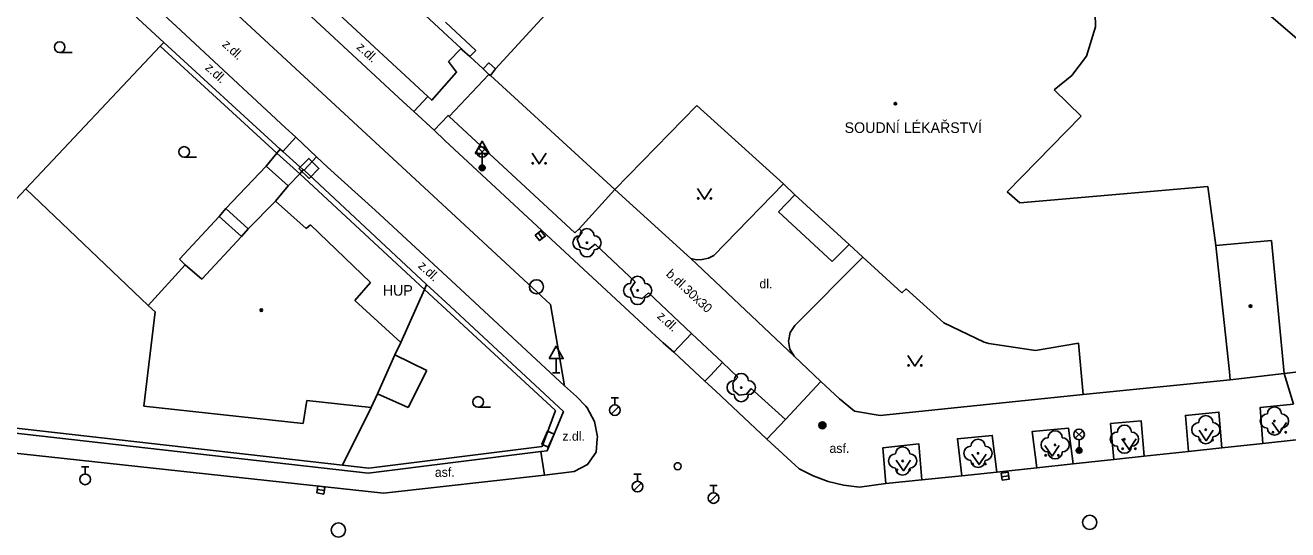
# Model space of a CAD drawing. Extents: x -600309 to -598967, y -1161267 to -1160292.
# Drawn here: x -599358.4 to -599269.1, y -1160436.7 to -1160401.1 of the extents above; entities that cross this region are included whole.
import ezdxf

# ---------------------------------------------------------------- set-up
doc = ezdxf.new("R2010")
doc.units = 0
for name, color, linetype in [('Level 10', 7, 'Continuous'), ('Level 11', 7, 'Continuous'), ('Level 22', 7, 'Continuous'), ('Level 24', 7, 'Continuous'), ('Level 25', 7, 'Continuous'), ('Level 26', 7, 'Continuous'), ('Level 27', 7, 'Continuous'), ('Level 28', 7, 'Continuous'), ('Level 33', 7, 'Continuous'), ('Level 34', 7, 'Continuous'), ('Level 36', 7, 'Continuous'), ('Level 39', 7, 'Continuous'), ('Level 40', 7, 'Continuous'), ('Level 41', 7, 'Continuous'), ('Level 5', 7, 'Continuous'), ('Level 51', 7, 'Continuous'), ('Level 7', 7, 'Continuous'), ('Level 8', 7, 'Continuous')]:
    doc.layers.add(name, color=color, linetype=linetype)

msp = doc.modelspace()

# ---------------------------------------------------------------- linework, layer by layer
at = {"layer": 'Level 10'}
for points in [[(-599303.66, -1160432.43), (-599305.93, -1160430.34), (-599309.57, -1160426.93), (-599310.31, -1160426.25), (-599312.51, -1160424.2), (-599313.26, -1160423.52), (-599314.66, -1160422.25), (-599328.69, -1160409.23), (-599329.44, -1160408.51), (-599330.88, -1160407.19), (-599331.63, -1160406.5), (-599345.95, -1160393.22), (-599346.66, -1160392.52)], [(-599347.68, -1160401.16), (-599354.31, -1160395.05)], [(-599333.63, -1160414.15), (-599336.98, -1160411.12), (-599337.77, -1160410.38), (-599339.22, -1160409.01), (-599339.95, -1160408.33), (-599347.68, -1160401.16)], [(-599513.5, -1160408.64), (-599510.77, -1160414.89), (-599425.02, -1160424.18), (-599421.18, -1160424.6), (-599333.03, -1160434.15)], [(-599333.63, -1160414.15), (-599327.59, -1160419.75), (-599320.25, -1160426.56)], [(-599318.99, -1160415.71), (-599319.21, -1160415.48)], [(-599315.25, -1160419.21), (-599318.08, -1160416.55)], [(-599307.98, -1160425.96), (-599309.07, -1160424.93), (-599311.26, -1160422.87), (-599314.31, -1160420)], [(-599320.25, -1160426.56), (-599319.38, -1160427.33), (-599318.73, -1160428.01), (-599318.63, -1160428.12), (-599318.12, -1160429.1), (-599317.9099, -1160430.17), (-599317.92, -1160430.31), (-599318, -1160431.26), (-599318.61, -1160432.13), (-599319.55, -1160432.63)], [(-599307.04, -1160426.75), (-599304.63, -1160428.96)], [(-599276.13, -1160431.21), (-599273.77, -1160430.96)], [(-599273.77, -1160430.96), (-599270.88, -1160430.64)], [(-599270.88, -1160430.64), (-599268.52, -1160430.39)], [(-599284.29, -1160432.09), (-599281.42, -1160431.78)], [(-599281.42, -1160431.78), (-599279.26, -1160431.55)], [(-599279.26, -1160431.55), (-599276.13, -1160431.21)], [(-599321.6599, -1160432.89), (-599333.03, -1160434.15)], [(-599319.55, -1160432.63), (-599321.6599, -1160432.89)], [(-599300.51, -1160433.6), (-599301.61, -1160433.33), (-599302.66, -1160432.94), (-599303.66, -1160432.43)], [(-599294.99, -1160433.2199), (-599292.1599, -1160432.93)], [(-599292.1599, -1160432.93), (-599289.69, -1160432.68)], [(-599289.69, -1160432.68), (-599286.86, -1160432.37)], [(-599286.86, -1160432.37), (-599284.29, -1160432.09)], [(-599299.4, -1160433.74), (-599300.51, -1160433.6)], [(-599299.4, -1160433.74), (-599297.53, -1160433.48)], [(-599297.53, -1160433.48), (-599294.99, -1160433.2199)]]:
    msp.add_lwpolyline(points, dxfattribs=at)
at = {"layer": 'Level 11'}
for points in [[(-599330.35, -1160377.4099), (-599317.74, -1160364.18), (-599305.95, -1160374.14), (-599303.12, -1160371.06), (-599272.96, -1160398.1599), (-599259.99, -1160409.31), (-599259.64, -1160413.26)], [(-599354.77, -1160389.75), (-599354.29, -1160390.19), (-599351.86, -1160392.45), (-599345.21, -1160398.61), (-599331.1, -1160411.68), (-599321.24, -1160420.83)], [(-599328.43, -1160403.64), (-599327.87, -1160404.41), (-599329.62, -1160406.39), (-599329.9, -1160406.13), (-599336.53, -1160400)], [(-599327.55, -1160402.73), (-599328.43, -1160403.64)], [(-599319.51, -1160415.75), (-599328.39, -1160407.54), (-599325.58, -1160404.56)], [(-599329.9, -1160406.13), (-599330.88, -1160407.19)], [(-599328.39, -1160407.54), (-599328.47, -1160407.46), (-599329.44, -1160408.51)], [(-599340.15, -1160410.02), (-599339.22, -1160409.01)], [(-599341.33, -1160411.04), (-599340.56, -1160410.14)], [(-599340.56, -1160410.14), (-599338.94, -1160411.58)], [(-599338.65, -1160411.34), (-599337.77, -1160410.38)], [(-599344.18, -1160414.04), (-599341.33, -1160411.04)], [(-599341.33, -1160411.04), (-599339.76, -1160412.43)], [(-599339.76, -1160412.43), (-599340.67, -1160413.51)], [(-599338.94, -1160411.58), (-599339.76, -1160412.43)], [(-599304.77, -1160412.3), (-599309.69, -1160417.36)], [(-599358.3, -1160412.65), (-599349.67, -1160420.89)], [(-599316.67, -1160412.7), (-599319.21, -1160415.48)], [(-599316.67, -1160412.7), (-599311.31, -1160417.58)], [(-599305.11, -1160414.27), (-599303.96, -1160413.07)], [(-599344.65, -1160414.6), (-599344.18, -1160414.04)], [(-599344.18, -1160414.04), (-599342.6, -1160415.48)], [(-599347.45, -1160417.62), (-599344.65, -1160414.6)], [(-599343.07, -1160416.01), (-599344.65, -1160414.6)], [(-599301.32, -1160417.78), (-599305.11, -1160414.27)], [(-599319.21, -1160415.48), (-599319.51, -1160415.75)], [(-599318.08, -1160416.55), (-599318.55, -1160416.94), (-599319.13, -1160416.78), (-599319.34, -1160416.21), (-599318.99, -1160415.71)], [(-599300.13, -1160416.59), (-599301.32, -1160417.78)], [(-599347.06, -1160418.01), (-599347.45, -1160417.62)], [(-599309.69, -1160417.36), (-599310.07, -1160417.55), (-599310.51, -1160417.65), (-599310.9, -1160417.6599), (-599311.31, -1160417.58)], [(-599304.01, -1160424.48), (-599311.31, -1160417.58)], [(-599299.1599, -1160417.48), (-599303.9699, -1160422.31)], [(-599329.99, -1160419.4), (-599330.13, -1160419.76)], [(-599314.31, -1160420), (-599314.76, -1160420.41), (-599315.34, -1160420.28), (-599315.57, -1160419.72), (-599315.25, -1160419.21)], [(-599330.13, -1160419.76), (-599331.81, -1160423.5)], [(-599320.25, -1160426.56), (-599321.24, -1160420.83)], [(-599311.26, -1160422.87), (-599312.13, -1160423.79), (-599312.51, -1160424.2)], [(-599304.01, -1160424.48), (-599304.31, -1160423.9699), (-599304.4099, -1160423.4099), (-599304.28, -1160422.81), (-599303.9699, -1160422.31)], [(-599332.23, -1160424.39), (-599329.97, -1160425.48)], [(-599309.07, -1160424.93), (-599309.93, -1160425.85), (-599310.31, -1160426.25)], [(-599302.11, -1160426.27), (-599304.01, -1160424.48)], [(-599329.97, -1160425.48), (-599331.29, -1160428.1)], [(-599268.7199, -1160427.87), (-599269.37, -1160425.7)], [(-599307.04, -1160426.75), (-599307.37, -1160427.17), (-599307.9, -1160427.23), (-599308.3, -1160426.89), (-599308.34, -1160426.35), (-599307.98, -1160425.96)], [(-599302.11, -1160426.27), (-599304.63, -1160428.96), (-599305.93, -1160430.34)], [(-599297.93, -1160428.67), (-599299.73, -1160428.37), (-599300.81, -1160427.49), (-599302.11, -1160426.27)], [(-599331.29, -1160428.1), (-599333.45, -1160427.14)], [(-599297.93, -1160428.67), (-599283.57, -1160427.18)], [(-599273.77, -1160430.96), (-599273.98, -1160428.42), (-599276.35, -1160428.6599), (-599276.13, -1160431.21)], [(-599268.7199, -1160427.87), (-599271.08, -1160428.11), (-599270.88, -1160430.64)], [(-599279.26, -1160431.55), (-599279.48, -1160429.05), (-599281.64, -1160429.24), (-599281.42, -1160431.78)], [(-599289.69, -1160432.68), (-599290, -1160430.08), (-599292.4699, -1160430.31), (-599292.1599, -1160432.93)], [(-599284.29, -1160432.09), (-599284.61, -1160429.57), (-599287.18, -1160429.79), (-599286.86, -1160432.37)], [(-599294.99, -1160433.2199), (-599295.19, -1160430.68), (-599297.73, -1160430.95), (-599297.53, -1160433.48)], [(-599321.6599, -1160432.89), (-599321.9, -1160431.2199)]]:
    msp.add_lwpolyline(points, dxfattribs=at)
at = {"layer": 'Level 22'}
for centre in [(-599318.65, -1160416.46), (-599315.07, -1160419.83), (-599307.75, -1160426.69), (-599270.06, -1160429.06), (-599280.6599, -1160430.34), (-599274.9099, -1160429.67), (-599285.56, -1160430.74), (-599296.34, -1160431.88), (-599291.01, -1160431.34)]:
    msp.add_circle(centre, 0.05, dxfattribs=at)
for centre, start, end in [((-599319.15, -1160416.46), 90, 270), ((-599318.65, -1160415.96), 0, 180), ((-599318.15, -1160416.46), 270, 90), ((-599318.65, -1160416.96), 180, 0), ((-599315.57, -1160419.83), 90, 270), ((-599315.07, -1160419.33), 0, 180), ((-599314.57, -1160419.83), 270, 90), ((-599315.07, -1160420.33), 180, 0), ((-599307.75, -1160426.19), 0, 180), ((-599308.25, -1160426.69), 90, 270), ((-599307.25, -1160426.69), 270, 90), ((-599307.75, -1160427.19), 180, 0), ((-599270.06, -1160428.56), 0, 180), ((-599280.6599, -1160429.84), 0, 180), ((-599275.4099, -1160429.67), 90, 270), ((-599274.9099, -1160429.17), 0, 180), ((-599274.4099, -1160429.67), 270, 90), ((-599270.56, -1160429.06), 90, 270), ((-599269.56, -1160429.06), 270, 90), ((-599286.06, -1160430.74), 90, 270), ((-599285.56, -1160430.24), 0, 180), ((-599285.06, -1160430.74), 270, 90), ((-599281.1599, -1160430.34), 90, 270), ((-599280.1599, -1160430.34), 270, 90), ((-599274.9099, -1160430.17), 180, 0), ((-599270.06, -1160429.56), 180, 0), ((-599296.34, -1160431.38), 0, 180), ((-599291.51, -1160431.34), 90, 270), ((-599291.01, -1160430.84), 0, 180), ((-599290.51, -1160431.34), 270, 90), ((-599280.6599, -1160430.84), 180, 0), ((-599296.84, -1160431.88), 90, 270), ((-599295.84, -1160431.88), 270, 90), ((-599291.01, -1160431.84), 180, 0), ((-599285.56, -1160431.24), 180, 0), ((-599296.34, -1160432.38), 180, 0)]:
    msp.add_arc(centre, 0.5, start, end, dxfattribs=at)
at = {"layer": 'Level 24'}
msp.add_lwpolyline([(-599321.3831, -1160430.8984), (-599320.9793, -1160429.9836), (-599321.4367, -1160429.7816), (-599321.8405, -1160430.6964)], close=True, dxfattribs=at)
at = {"layer": 'Level 25'}
for radius in [0.25, 0.2, 0.15, 0.1, 0.05]:
    msp.add_circle((-599302.01, -1160429.36), radius, dxfattribs=at)
at = {"layer": 'Level 26'}
msp.add_lwpolyline([(-599339.0071, -1160411.2129), (-599338.2971, -1160411.9171), (-599337.5929, -1160411.2071), (-599338.3029, -1160410.5029)], close=True, dxfattribs=at)
at = {"layer": 'Level 27'}
for p, q in [((-599322.1031, -1160415.7624), (-599321.7969, -1160416.1576)), ((-599289.3469, -1160432.9991), (-599288.8531, -1160432.9209)), ((-599337.7066, -1160433.8887), (-599337.2134, -1160433.9713))]:
    msp.add_line(p, q, dxfattribs=at)
for points in [[(-599322.3007, -1160415.9155), (-599321.9945, -1160416.3107), (-599321.5993, -1160416.0045), (-599321.9055, -1160415.6093)], [(-599289.3078, -1160433.246), (-599288.814, -1160433.1678), (-599288.8922, -1160432.674), (-599289.386, -1160432.7522)], [(-599337.7479, -1160434.1352), (-599337.2548, -1160434.2179), (-599337.1721, -1160433.7248), (-599337.6652, -1160433.6421)]]:
    msp.add_lwpolyline(points, close=True, dxfattribs=at)
for centre in [(-599322.22, -1160419.57), (-599336.2199, -1160436.76), (-599283.12, -1160436.2199)]:
    msp.add_circle(centre, 0.5, dxfattribs=at)
at = {"layer": 'Level 28'}
for p, q in [((-599316.93, -1160427.415), (-599316.43, -1160427.415)), ((-599316.68, -1160427.915), (-599316.68, -1160427.415)), ((-599316.938, -1160428.562), (-599316.408, -1160428.032)), ((-599354.37, -1160432.305), (-599353.87, -1160432.305)), ((-599354.12, -1160432.805), (-599354.12, -1160432.305)), ((-599315.33, -1160432.815), (-599314.83, -1160432.815)), ((-599315.08, -1160433.315), (-599315.08, -1160432.815)), ((-599315.338, -1160433.962), (-599314.808, -1160433.432)), ((-599309.96, -1160433.625), (-599309.46, -1160433.625)), ((-599309.71, -1160434.125), (-599309.71, -1160433.625)), ((-599309.968, -1160434.772), (-599309.438, -1160434.242))]:
    msp.add_line(p, q, dxfattribs=at)
for centre, radius in [((-599316.68, -1160428.29), 0.375), ((-599312.24, -1160432.25), 0.25), ((-599354.12, -1160433.18), 0.375), ((-599315.08, -1160433.69), 0.375), ((-599309.71, -1160434.5), 0.375)]:
    msp.add_circle(centre, radius, dxfattribs=at)
at = {"layer": 'Level 33'}
for p, q in [((-599326.325, -1160410.31), (-599325.795, -1160409.78)), ((-599326.325, -1160409.78), (-599325.795, -1160410.31)), ((-599326.06, -1160410.42), (-599326.06, -1160411.17)), ((-599284.135, -1160430.27), (-599283.605, -1160429.74)), ((-599284.135, -1160429.74), (-599283.605, -1160430.27)), ((-599283.87, -1160430.38), (-599283.87, -1160431.13))]:
    msp.add_line(p, q, dxfattribs=at)
for centre, radius in [((-599326.06, -1160410.045), 0.375), ((-599326.06, -1160411.17), 0.2), ((-599326.06, -1160411.17), 0.1445), ((-599326.06, -1160411.17), 0.0876), ((-599283.87, -1160430.005), 0.375), ((-599283.87, -1160431.13), 0.2), ((-599283.87, -1160431.13), 0.1445), ((-599283.87, -1160431.13), 0.0876)]:
    msp.add_circle(centre, radius, dxfattribs=at)
at = {"layer": 'Level 34'}
for p, q in [((-599326.06, -1160410.152), (-599326.06, -1160411.17)), ((-599326.31, -1160411.17), (-599325.81, -1160411.17)), ((-599320.83, -1160424.642), (-599320.83, -1160425.66)), ((-599321.08, -1160425.66), (-599320.58, -1160425.66))]:
    msp.add_line(p, q, dxfattribs=at)
for points in [[(-599326.56, -1160410.152), (-599325.56, -1160410.152), (-599326.06, -1160409.286)], [(-599321.33, -1160424.642), (-599320.33, -1160424.642), (-599320.83, -1160423.776)]]:
    msp.add_lwpolyline(points, close=True, dxfattribs=at)
at = {"layer": 'Level 36'}
for p, q in [((-599355.92, -1160403.015), (-599355.045, -1160403.015)), ((-599347.12, -1160410.415), (-599346.245, -1160410.415)), ((-599326.34, -1160428.085), (-599325.465, -1160428.085))]:
    msp.add_line(p, q, dxfattribs=at)
for points in [[(-599322.53, -1160410.14), (-599322.03, -1160410.89), (-599321.53, -1160410.14)], [(-599310.84, -1160412.63), (-599310.34, -1160413.38), (-599309.84, -1160412.63)], [(-599295.9699, -1160424.43), (-599295.4699, -1160425.18), (-599294.9699, -1160424.43)], [(-599270.21, -1160429.15), (-599269.71, -1160429.9), (-599269.21, -1160429.15)], [(-599275.38, -1160429.7), (-599274.88, -1160430.45), (-599274.38, -1160429.7)], [(-599286.28, -1160430.78), (-599285.78, -1160431.53), (-599285.28, -1160430.78)], [(-599280.84, -1160430.32), (-599280.34, -1160431.07), (-599279.84, -1160430.32)], [(-599296.79, -1160431.82), (-599296.29, -1160432.57), (-599295.79, -1160431.82)], [(-599291.44, -1160431.39), (-599290.94, -1160432.14), (-599290.44, -1160431.39)]]:
    msp.add_lwpolyline(points, dxfattribs=at)
for centre, radius in [((-599355.9201, -1160402.6399), 0.375), ((-599347.1201, -1160410.0399), 0.375), ((-599322.4802, -1160410.8398), 0.05), ((-599321.5808, -1160410.8398), 0.05), ((-599310.7902, -1160413.3298), 0.05), ((-599309.8908, -1160413.3298), 0.05), ((-599295.9201, -1160425.1298), 0.05), ((-599295.0207, -1160425.1298), 0.05), ((-599326.3401, -1160427.7099), 0.375), ((-599270.1602, -1160429.8498), 0.05), ((-599269.2608, -1160429.8498), 0.05), ((-599280.7902, -1160431.0198), 0.05), ((-599279.8908, -1160431.0198), 0.05), ((-599275.3302, -1160430.3998), 0.05), ((-599274.4308, -1160430.3998), 0.05), ((-599291.3902, -1160432.0898), 0.05), ((-599290.4908, -1160432.0898), 0.05), ((-599286.2302, -1160431.4798), 0.05), ((-599285.3308, -1160431.4798), 0.05), ((-599296.7402, -1160432.5198), 0.05), ((-599295.8408, -1160432.5198), 0.05)]:
    msp.add_circle(centre, radius, dxfattribs=at)
at = {"layer": 'Level 39'}
for centre, radius in [((-599296.85, -1160406.63), 0.09), ((-599296.85, -1160406.63), 0.0398), ((-599341.67, -1160421.2199), 0.09), ((-599341.67, -1160421.2199), 0.0398), ((-599271.75, -1160420.94), 0.09), ((-599271.75, -1160420.94), 0.0398)]:
    msp.add_circle(centre, radius, dxfattribs=at)
at = {"layer": 'Level 5'}
for points in [[(-599325.12, -1160404.18), (-599319.7199, -1160398.27)], [(-599282.75, -1160399.28), (-599282.71, -1160401.2)], [(-599282.71, -1160401.2), (-599283.35, -1160403.27)], [(-599283.35, -1160403.27), (-599284.37, -1160404.65)], [(-599325.48, -1160404.65), (-599325.12, -1160404.18)], [(-599316.67, -1160412.7), (-599325.48, -1160404.65)], [(-599284.37, -1160404.65), (-599285.63, -1160405.6599)], [(-599285.63, -1160405.6599), (-599283.7199, -1160407.51)], [(-599310.88, -1160406.77), (-599316.67, -1160412.7)], [(-599304.77, -1160412.3), (-599310.88, -1160406.77)], [(-599283.7199, -1160407.51), (-599288.94, -1160412.85)], [(-599303.96, -1160413.07), (-599304.77, -1160412.3)], [(-599300.13, -1160416.59), (-599303.96, -1160413.07)], [(-599288.94, -1160412.85), (-599288.05, -1160413.64)], [(-599288.05, -1160413.64), (-599274.77, -1160412.48)], [(-599274.77, -1160412.48), (-599274.21, -1160416.6599)], [(-599342.6, -1160415.48), (-599340.67, -1160413.51)], [(-599340.67, -1160413.51), (-599338.5, -1160415.45)], [(-599345.87, -1160419.04), (-599343.07, -1160416.01)], [(-599343.07, -1160416.01), (-599342.6, -1160415.48)], [(-599338.5, -1160415.45), (-599338.18, -1160415.19)], [(-599338.18, -1160415.19), (-599333.96, -1160419.28)], [(-599299.1599, -1160417.48), (-599300.13, -1160416.59)], [(-599274.21, -1160416.6599), (-599270.28, -1160416.29)], [(-599274.21, -1160416.6599), (-599273.23, -1160425.59)], [(-599270.28, -1160416.29), (-599269.37, -1160425.7)], [(-599296.39, -1160420), (-599299.1599, -1160417.48)], [(-599349.67, -1160420.89), (-599347.06, -1160418.01)], [(-599347.06, -1160418.01), (-599345.87, -1160419.04)], [(-599333.96, -1160419.28), (-599335.06, -1160420.55)], [(-599296.08, -1160419.7199), (-599296.39, -1160420)], [(-599293.42, -1160422.13), (-599296.08, -1160419.7199)], [(-599349.9699, -1160428.01), (-599349.18, -1160421.34)], [(-599349.18, -1160421.34), (-599349.67, -1160420.89)], [(-599335.06, -1160420.55), (-599331.81, -1160423.5)], [(-599290.57, -1160423.48), (-599293.42, -1160422.13)], [(-599331.81, -1160423.5), (-599332.23, -1160424.39)], [(-599290.24, -1160423.58), (-599290.57, -1160423.48)], [(-599286.95, -1160424.08), (-599290.24, -1160423.58)], [(-599283.9099, -1160423.56), (-599286.95, -1160424.08)], [(-599283.57, -1160427.18), (-599283.9099, -1160423.56)], [(-599332.23, -1160424.39), (-599333.45, -1160427.14)], [(-599273.23, -1160425.59), (-599273.2, -1160426.14)], [(-599269.37, -1160425.7), (-599273.2, -1160426.14)], [(-599273.2, -1160426.14), (-599283.57, -1160427.18)], [(-599338.46, -1160427.61), (-599338.7, -1160429.24)], [(-599333.9099, -1160428.1), (-599338.46, -1160427.61)], [(-599333.45, -1160427.14), (-599333.9099, -1160428.1)], [(-599338.7, -1160429.24), (-599349.9699, -1160428.01)]]:
    msp.add_lwpolyline(points, dxfattribs=at)
at = {"layer": 'Level 51'}
msp.add_lwpolyline([(-599333.9099, -1160428.1), (-599335.94, -1160432.17)], dxfattribs=at)
at = {"layer": 'Level 7'}
for points in [[(-599368.23, -1160384.14), (-599357.69, -1160393.87), (-599355.39, -1160396), (-599355.26, -1160396.12), (-599348.56, -1160402.31)], [(-599327.46, -1160402.82), (-599327.55, -1160402.73), (-599341.83, -1160389.49)], [(-599326.92, -1160403.3), (-599326.51, -1160402.87), (-599328.64, -1160400.86)], [(-599359.69, -1160414.13), (-599358.3, -1160412.65), (-599348.82, -1160402.56)], [(-599348.82, -1160402.56), (-599348.56, -1160402.31)], [(-599348.82, -1160402.56), (-599340.56, -1160410.14)], [(-599348.56, -1160402.31), (-599340.34, -1160409.85)], [(-599326.92, -1160403.3), (-599327.46, -1160402.82)], [(-599325.12, -1160404.18), (-599325.58, -1160403.75), (-599325.99, -1160404.18)], [(-599325.48, -1160404.65), (-599325.58, -1160404.56), (-599325.99, -1160404.18)], [(-599340.56, -1160410.14), (-599340.34, -1160409.85)], [(-599338.7, -1160411.3), (-599338.94, -1160411.58)], [(-599338.7, -1160411.3), (-599338.65, -1160411.34), (-599329.99, -1160419.4)], [(-599338.94, -1160411.58), (-599330.13, -1160419.76)], [(-599329.99, -1160419.4), (-599328.63, -1160420.66), (-599320.32, -1160428.38), (-599321.4699, -1160431.17)], [(-599330.13, -1160419.76), (-599320.88, -1160428.32), (-599321.82, -1160430.86), (-599334.06, -1160432.38), (-599335.94, -1160432.17), (-599366.27, -1160428.73)], [(-599334.12, -1160432.74), (-599366.33, -1160429.1)], [(-599321.4699, -1160431.17), (-599321.9, -1160431.2199)], [(-599321.9, -1160431.2199), (-599334.12, -1160432.74)]]:
    msp.add_lwpolyline(points, dxfattribs=at)
at = {"layer": 'Level 8'}
for points in [[(-599326.92, -1160403.3), (-599325.99, -1160404.18)], [(-599338.7, -1160411.3), (-599340.15, -1160410.02), (-599340.34, -1160409.85)], [(-599269.37, -1160425.7), (-599265.53, -1160425.26)]]:
    msp.add_lwpolyline(points, dxfattribs=at)

# ---------------------------------------------------------------- texts
at = {"layer": 'Level 40'}
for s, p in [('z.dl.', (-599344.48, -1160402.51)), ('z.dl.', (-599334.98, -1160402.7)), ('z.dl.', (-599345.68, -1160404.16)), ('z.dl.', (-599330.63, -1160418.16)), ('b.dl.30x30', (-599313.11, -1160418.74)), ('z.dl.', (-599313.74, -1160421.72))]:
    msp.add_text(s, height=0.65, rotation=317.25, dxfattribs=at).set_placement(p)
for s, p in [('dl.', (-599306.46, -1160419.68)), ('dl.', (-599306.46, -1160419.68)), ('z.dl.', (-599320.39, -1160430.45)), ('asf.', (-599301.51, -1160431.31)), ('asf.', (-599301.51, -1160431.31)), ('asf.', (-599329.4, -1160433)), ('asf.', (-599329.4, -1160433))]:
    msp.add_text(s, height=0.65, dxfattribs=at).set_placement(p)
at = {"layer": 'Level 41'}
for s, p in [('SOUDNÍ LÉKAŘSTVÍ', (-599300.44, -1160408.7)), ('HUP', (-599333.08, -1160420.2)), ('HUP', (-599333.08, -1160420.2))]:
    msp.add_text(s, height=0.75, dxfattribs=at).set_placement(p)

doc.saveas('drawing.dxf')
